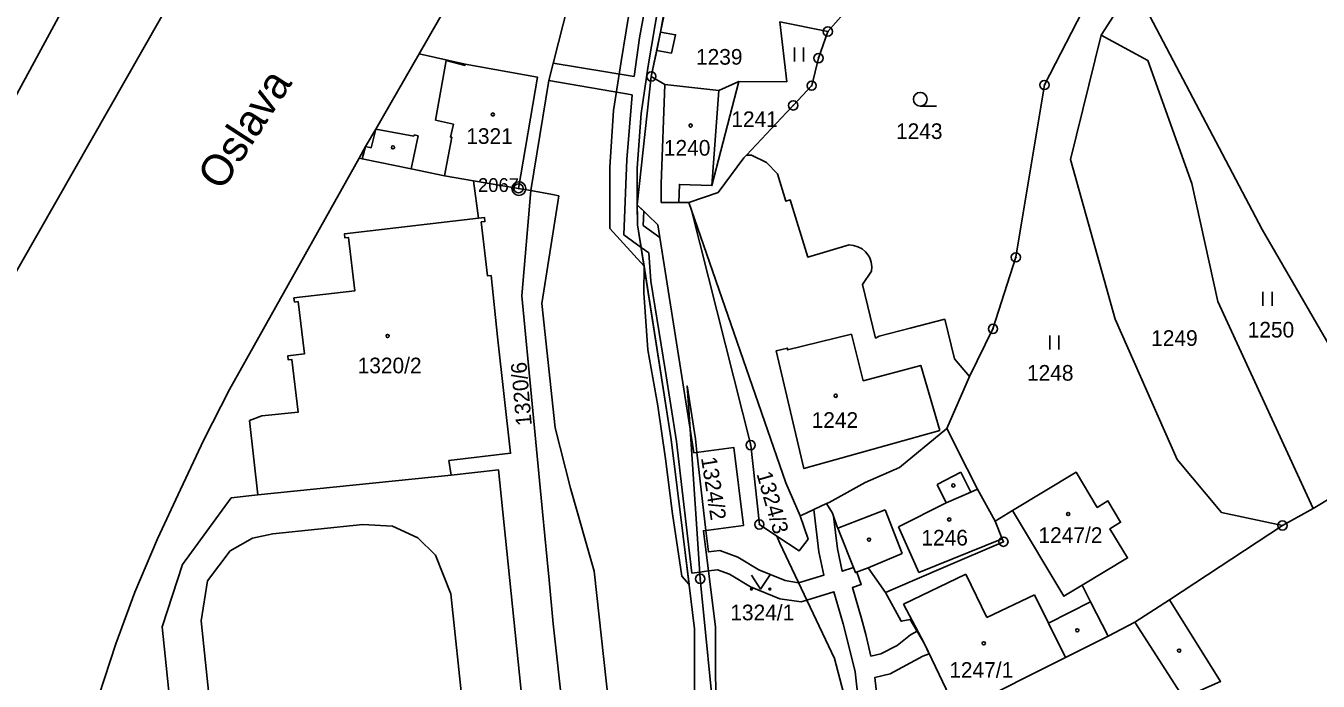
# Model space of a CAD drawing. Extents: x -644096 to -634268, y -1141430 to -1133463.
# Drawn here: x -639124.2 to -638983.7, y -1137900.5 to -1137829.2 of the extents above; entities that cross this region are included whole.
import ezdxf

# ---------------------------------------------------------------- set-up
doc = ezdxf.new("R2010")
doc.units = 0
for name, color, linetype in [('_CIVIL_CONSTRUCTION', 7, 'Continuous'), ('B_Hranice _3D', 7, 'Continuous'), ('M_Svah_Nasyp', 7, 'Continuous'), ('M_Svah_Zarez', 7, 'Continuous'), ('spodek_zarez', 7, 'Continuous'), ('svrsek_osa_sjezdy', 7, 'Continuous'), ('svrsek_osa_terminal_VRT', 7, 'Continuous'), ('svrsek_osa_VRT', 7, 'Continuous'), ('svrsek_popisy_VRT', 7, 'Continuous'), ('terminal_VRT', 7, 'Continuous')]:
    doc.layers.add(name, color=color, linetype=linetype)

msp = doc.modelspace()

# ---------------------------------------------------------------- linework, layer by layer
at = {"layer": '_CIVIL_CONSTRUCTION'}
for centre, radius in [((-639037.01, -1137829.85), 0.5), ((-639037.01, -1137829.85), 0.0303), ((-639038.02, -1137832.74), 0.5), ((-639038.02, -1137832.74), 0.0303), ((-639056.2, -1137834.73), 0.5), ((-639056.2, -1137834.73), 0.0303), ((-639038.76, -1137835.73), 0.5), ((-639038.76, -1137835.73), 0.0303), ((-639013.46, -1137835.66), 0.5), ((-639013.46, -1137835.66), 0.0303), ((-639040.77, -1137837.88), 0.5), ((-639040.77, -1137837.88), 0.0303), ((-639070.59, -1137846.92), 0.75), ((-639070.63, -1137846.9), 0.5), ((-639070.63, -1137846.9), 0.0303), ((-639070.59, -1137846.92), 0.03), ((-639016.57, -1137854.39), 0.5), ((-639016.57, -1137854.39), 0.0303), ((-639019.06, -1137862.17), 0.5), ((-639019.06, -1137862.17), 0.0303), ((-639045.39, -1137874.81), 0.5), ((-639045.39, -1137874.81), 0.0303), ((-639044.45, -1137883.43), 0.5), ((-639044.45, -1137883.43), 0.0303), ((-638987.58, -1137883.54), 0.5), ((-638987.58, -1137883.54), 0.0303), ((-639017.92, -1137885.31), 0.5), ((-639017.92, -1137885.31), 0.0303), ((-639050.88, -1137889.34), 0.5), ((-639050.88, -1137889.34), 0.0303)]:
    msp.add_circle(centre, radius, dxfattribs=at)
at = {"layer": 'B_Hranice _3D'}
for points in [[(-639055.88, -1137821.88), (-639057.47, -1137830.55), (-639058.06, -1137834.72), (-639066.86, -1137833.27), (-639067.34, -1137835.16), (-639058.29, -1137836.74), (-639058.86, -1137843.76), (-639059.18, -1137851.95), (-639057.31, -1137853.31), (-639057.69, -1137850.85), (-639057.72, -1137848.69), (-639056.2, -1137834.73), (-639055.6, -1137831.9)], [(-639055.6, -1137831.9), (-639055.18, -1137829.91), (-639053.86, -1137822.32)], [(-639058.38, -1137826.41), (-639059.49, -1137833.12), (-639060.29, -1137838.45), (-639060.72, -1137844.59)], [(-639060.72, -1137844.59), (-639060.71, -1137851.25), (-639056.99, -1137855.36), (-639057.69, -1137850.85), (-639057.72, -1137848.69), (-639057.72, -1137844.69), (-639057.31, -1137838.77), (-639056.53, -1137833.58), (-639055.42, -1137826.95)], [(-639031.08, -1137907.37), (-639031.89, -1137900.06), (-639030.23, -1137899.66), (-639026.67, -1137897.76), (-639025.99, -1137897.49), (-639026.51, -1137896.39), (-639027.31, -1137895.03), (-639028.01, -1137895.43), (-639029.48, -1137896.58), (-639031.25, -1137897.48), (-639032.32, -1137897.74), (-639032.89, -1137895.4), (-639033.36, -1137893.67), (-639034.34, -1137890.29), (-639033.38, -1137889.97), (-639033.84, -1137888.61), (-639034, -1137888.67), (-639034.23, -1137888.1), (-639035.44, -1137888.51), (-639035.95, -1137886.08), (-639036.39, -1137882.54), (-639036.5, -1137882.22), (-639037.14, -1137881.17), (-639038.54, -1137881.82), (-639037.97, -1137886.42), (-639037.43, -1137888.93), (-639040.2, -1137889.78), (-639041.65, -1137889.51), (-639044.49, -1137888.36), (-639046.78, -1137886.97), (-639048.75, -1137886.26), (-639049.99, -1137886.41), (-639050.26, -1137884.08), (-639051.24, -1137875.58), (-639051.41, -1137874.13), (-639052.31, -1137868.38), (-639051.99, -1137873.07), (-639055.26, -1137852.25), (-639057.08, -1137850.93), (-639057.02, -1137849.37), (-639057.72, -1137848.69), (-639057.7, -1137850.1), (-639057.69, -1137850.85), (-639057.31, -1137853.31), (-639056.48, -1137853.91), (-639056.23, -1137856.97), (-639054.68, -1137866.59), (-639053.45, -1137874.41), (-639051.79, -1137888.71), (-639050.93, -1137888.6), (-639049.99, -1137888.49), (-639048.99, -1137888.36), (-639047.68, -1137888.83), (-639045.41, -1137890.2), (-639042.21, -1137891.51), (-639039.92, -1137891.86), (-639039.3, -1137891.67), (-639036.35, -1137890.75), (-639035.34, -1137894.23), (-639034.89, -1137895.92), (-639034.03, -1137899.46), (-639033.14, -1137907.55)]]:
    msp.add_lwpolyline(points, dxfattribs=at)
for points in [[(-639055.18, -1137829.91), (-639055.6, -1137831.9), (-639053.99, -1137832.19), (-639053.56, -1137830.19)], [(-639052.09, -1137889.94), (-639052.72, -1137884.72), (-639054.05, -1137874.19), (-639056.99, -1137855.36), (-639057.02, -1137858.25), (-639056.58, -1137864.46), (-639055.48, -1137870.52), (-639054.64, -1137876.29), (-639053.91, -1137882.28), (-639052.87, -1137889.04)]]:
    msp.add_lwpolyline(points, close=True, dxfattribs=at)
at = {"layer": 'M_Svah_Nasyp'}
for p, q in [((-639079.64, -1137839.47), (-639078.49, -1137833)), ((-639078.49, -1137833), (-639076.44, -1137833.53)), ((-639076.42, -1137833.39), (-639076.44, -1137833.53)), ((-639048.84, -1137836.25), (-639049.6, -1137846.59)), ((-639086.63, -1137842.49), (-639086.15, -1137840.45)), ((-639086.15, -1137840.45), (-639082.02, -1137841.21)), ((-639077.69, -1137839.91), (-639079.64, -1137839.47)), ((-639078.01, -1137841.32), (-639077.69, -1137839.91)), ((-639081.54, -1137841.17), (-639082.31, -1137844.78)), ((-639082.02, -1137841.21), (-639081.99, -1137841.07)), ((-639081.99, -1137841.07), (-639081.54, -1137841.17)), ((-639077.89, -1137841.34), (-639078.67, -1137845.53)), ((-639077.89, -1137841.34), (-639078.01, -1137841.32)), ((-639087.64, -1137843.68), (-639087.25, -1137842.36)), ((-639087.25, -1137842.36), (-639086.63, -1137842.49)), ((-639022.56, -1137877.73), (-639025.14, -1137879.07)), ((-639021.45, -1137879.91), (-639022.56, -1137877.73)), ((-639025.14, -1137879.07), (-639024.13, -1137881.08)), ((-639024.13, -1137881.08), (-639021.45, -1137879.91)), ((-639021.45, -1137879.91), (-639020.74, -1137879.6)), ((-639029.31, -1137883.68), (-639024.13, -1137881.08)), ((-639035.92, -1137883.83), (-639031.42, -1137882.08)), ((-639031.42, -1137882.08), (-639030.77, -1137881.83)), ((-639030.77, -1137881.83), (-639028.91, -1137886.6)), ((-639097.35, -1137884.44), (-639087.54, -1137883.42)), ((-639087.54, -1137883.42), (-639084.33, -1137883.63)), ((-639084.33, -1137883.63), (-639081.56, -1137884.89)), ((-639027.1, -1137888.67), (-639029.31, -1137883.68)), ((-639101.97, -1137886.31), (-639099.55, -1137884.92)), ((-639099.55, -1137884.92), (-639097.35, -1137884.44)), ((-639081.56, -1137884.89), (-639079.66, -1137886.77)), ((-639027.1, -1137888.67), (-639018.05, -1137884.99)), ((-639104.45, -1137889.55), (-639101.97, -1137886.31)), ((-639079.66, -1137886.77), (-639077.98, -1137890.99)), ((-639028.91, -1137886.6), (-639032.62, -1137888.14)), ((-639105.13, -1137893.92), (-639104.45, -1137889.55)), ((-639028.77, -1137892.11), (-639022.02, -1137888.82)), ((-639022.02, -1137888.82), (-639019.74, -1137893.54)), ((-639077.98, -1137890.99), (-639073.91, -1137929.84)), ((-639019.74, -1137893.54), (-639014.53, -1137891.08)), ((-639014.53, -1137891.08), (-639013.02, -1137894.16)), ((-639026.51, -1137896.39), (-639028.77, -1137892.11)), ((-639013.02, -1137894.16), (-639008.44, -1137891.83)), ((-639101.08, -1137932.7), (-639105.13, -1137893.92)), ((-639013.02, -1137894.16), (-639011.19, -1137897.91)), ((-639003.62, -1137894.07), (-639001.27, -1137897.71)), ((-639001.27, -1137897.71), (-639000.69, -1137898.61)), ((-639000.69, -1137898.61), (-638998.33, -1137902.26))]:
    msp.add_line(p, q, dxfattribs=at)
msp.add_lwpolyline([(-639024.84, -1137873.22), (-639039.6, -1137877.36), (-639042.61, -1137864.55), (-639041.4, -1137864.26), (-639041.39, -1137864.45), (-639034.45, -1137862.75), (-639033.15, -1137867.81), (-639026.9, -1137866.14), (-639024.84, -1137873.22)], dxfattribs=at)
at = {"layer": 'M_Svah_Zarez'}
for centre in [(-639073.42, -1137838.87), (-639051.92, -1137840.07), (-639084.28, -1137842.44), (-639084.86, -1137862.94), (-639036.15, -1137869.44), (-639023.37, -1137879.19), (-639023.81, -1137882.89), (-639010.88, -1137882.3), (-639032.53, -1137885.08), (-639009.89, -1137894.94), (-639020.06, -1137896.35), (-638998.82, -1137897.15)]:
    msp.add_circle(centre, 0.175, dxfattribs=at)
at = {"layer": 'spodek_zarez'}
msp.add_circle((-638683.07, -1137056.85), 1378.08, dxfattribs=at)
at = {"layer": 'svrsek_osa_sjezdy'}
for p, q in [((-639040.64, -1137833.09), (-639040.64, -1137831.59)), ((-639039.64, -1137833.09), (-639039.64, -1137831.59)), ((-639026.96, -1137837.96), (-639025.21, -1137837.96)), ((-638989.72, -1137859.65), (-638989.72, -1137858.15)), ((-638988.72, -1137859.65), (-638988.72, -1137858.15)), ((-639012.88, -1137864.4), (-639012.88, -1137862.9)), ((-639011.88, -1137864.4), (-639011.88, -1137862.9))]:
    msp.add_line(p, q, dxfattribs=at)
msp.add_lwpolyline([(-639045.31, -1137888.95), (-639044.31, -1137890.45), (-639043.31, -1137888.95)], dxfattribs=at)
for centre, radius in [((-639026.96, -1137837.21), 0.75), ((-639045.31, -1137890.45), 0.1), ((-639043.31, -1137890.45), 0.1)]:
    msp.add_circle(centre, radius, dxfattribs=at)
at = {"layer": 'svrsek_osa_terminal_VRT'}
msp.add_arc((-642050.26, -1145189.6), 8802.25, 41.413152, 75.317049, dxfattribs=at)
at = {"layer": 'terminal_VRT'}
for p, q in [((-639037.01, -1137829.85), (-639028.52, -1137820.15)), ((-639007.31, -1137830.24), (-639003.78, -1137824.76)), ((-639054.57, -1137826.99), (-639056.2, -1137834.73)), ((-639042.23, -1137828.79), (-639037.01, -1137829.85)), ((-639041.48, -1137835.32), (-639042.23, -1137828.79)), ((-639057.72, -1137848.69), (-639056.2, -1137834.73)), ((-639056.2, -1137834.73), (-639054.73, -1137835.59)), ((-639046.68, -1137835.27), (-639041.48, -1137835.32)), ((-639075.54, -1137846.06), (-639078.67, -1137845.53)), ((-639074.99, -1137850.13), (-639075.54, -1137846.06)), ((-639075.54, -1137846.06), (-639070.63, -1137846.9)), ((-639070.63, -1137846.9), (-639069.29, -1137847.13)), ((-639053.21, -1137848.44), (-639052.1, -1137848.45)), ((-639052.1, -1137848.45), (-639051.81, -1137849.28)), ((-639024.08, -1137872.99), (-639021.59, -1137867.34)), ((-639098.96, -1137880.21), (-639077.95, -1137878.07)), ((-639016.94, -1137881.91), (-639018.82, -1137883.09)), ((-638987.58, -1137883.54), (-638984.26, -1137881.68)), ((-638999.85, -1137891.61), (-638987.58, -1137883.54))]:
    msp.add_line(p, q, dxfattribs=at)
for points in [[(-639043.96, -1137725.53), (-639050.02, -1137738.52), (-639074.94, -1137774.99), (-639092.26, -1137798.07), (-639134.4, -1137872), (-639140.8, -1137900.48), (-639142.87, -1137911.09), (-639145.34, -1137927.24), (-639146, -1137933.41), (-639146.08, -1137939.4), (-639145.22, -1137959.56)], [(-639129.01, -1137843.67), (-639114.96, -1137817.73), (-639114.76, -1137817.82), (-639100.29, -1137794.25), (-639094.45, -1137785.26), (-639085.57, -1137772.14), (-639084.81, -1137771.06), (-639082.08, -1137767.28), (-639081.17, -1137766.45), (-639071.77, -1137758.66), (-639071.09, -1137757.9)], [(-639058.57, -1137803.39), (-639060.73, -1137802.42), (-639064.1, -1137804.02), (-639066.72, -1137807.01), (-639070.36, -1137812.94), (-639081.43, -1137832.27)], [(-639069.29, -1137847.13), (-639067.34, -1137835.16), (-639062.64, -1137816.63), (-639060.02, -1137807.37), (-639058.57, -1137803.39)], [(-638976.85, -1137873.7), (-638989.78, -1137851.35), (-639003.78, -1137824.76)], [(-639021.59, -1137867.34), (-639019.06, -1137862.17), (-639016.57, -1137854.39), (-639013.46, -1137835.66), (-639009.32, -1137827.64)], [(-639045.84, -1137843.27), (-639041.49, -1137838.65), (-639040.77, -1137837.88), (-639038.76, -1137835.73), (-639038.02, -1137832.74), (-639037.01, -1137829.85)], [(-638987.58, -1137883.54), (-638994.23, -1137882.12), (-638999.03, -1137876.38), (-639005.79, -1137861.11), (-639010.63, -1137843.76), (-639007.31, -1137830.24)], [(-638984.26, -1137881.68), (-638984.68, -1137880.77), (-638994.6, -1137859.2), (-638997.45, -1137846.37), (-639002.21, -1137832.98), (-639007.31, -1137830.24)], [(-639081.43, -1137832.27), (-639086.15, -1137840.45), (-639087.25, -1137842.36), (-639087.97, -1137843.61)], [(-639070.63, -1137846.9), (-639068.55, -1137834.82), (-639076.42, -1137833.39), (-639081.43, -1137832.27)], [(-639054.73, -1137835.59), (-639055.12, -1137846.4), (-639055.12, -1137848.42), (-639053.21, -1137848.44)], [(-639054.73, -1137835.59), (-639048.84, -1137836.25), (-639046.68, -1137835.27)], [(-639053.21, -1137848.44), (-639053.14, -1137846.47), (-639049.6, -1137846.59), (-639046.68, -1137835.27)], [(-639052.1, -1137848.45), (-639048.94, -1137847.33), (-639046.13, -1137843.58), (-639045.84, -1137843.27)], [(-639034.69, -1137853.05), (-639039.19, -1137854.36), (-639041.1, -1137848.15), (-639041.56, -1137848.29), (-639042.48, -1137845.3), (-639043.66, -1137844.08), (-639045.32, -1137843.3), (-639045.84, -1137843.27)], [(-639087.97, -1137843.61), (-639102.06, -1137868.76), (-639104.83, -1137874.22), (-639107.39, -1137879.64), (-639109.87, -1137885), (-639112.33, -1137890.8), (-639114.4, -1137896.41), (-639116.25, -1137902.06), (-639117.74, -1137907.83), (-639118.98, -1137913.72), (-639119.85, -1137919.61), (-639120.48, -1137925.58), (-639120.58, -1137928.62), (-639120.69, -1137932.74), (-639120.06, -1137944.86), (-639118.98, -1137955.82), (-639118.09, -1137959.95), (-639116.95, -1137962.05), (-639114.84, -1137968.31), (-639114.47, -1137969.11)], [(-639078.67, -1137845.53), (-639082.31, -1137844.78), (-639087.64, -1137843.68), (-639087.97, -1137843.61)], [(-639060.69, -1137945.64), (-639060.82, -1137945.13), (-639061.46, -1137942.71), (-639062.46, -1137938.91), (-639063.4, -1137935.59), (-639063.06, -1137929.24), (-639063.62, -1137923.68), (-639066.86, -1137894.22), (-639067.31, -1137889.49), (-639067.52, -1137887.29), (-639068.02, -1137882.07), (-639070.26, -1137858.57), (-639069.29, -1137847.13)], [(-639055.79, -1137948.51), (-639056.01, -1137946.75), (-639057.62, -1137934.44), (-639058.45, -1137924.61), (-639062.4, -1137888.52), (-639064.97, -1137879.5), (-639066.66, -1137872.92), (-639068.08, -1137859.4), (-639066.26, -1137847.71), (-639066.93, -1137847.58), (-639069.29, -1137847.13)], [(-639057.72, -1137848.69), (-639057.69, -1137850.85), (-639054.05, -1137874.19), (-639052.72, -1137884.72), (-639051.5, -1137894.76), (-639051.48, -1137919.95), (-639051.13, -1137922.06), (-639050.5, -1137923.3), (-639049.13, -1137924.55)], [(-639057.72, -1137848.69), (-639055.48, -1137850.87), (-639051.99, -1137873.07)], [(-639098.96, -1137880.21), (-639099.87, -1137872.14), (-639098.52, -1137871.64), (-639094.57, -1137871.21), (-639095.27, -1137865.5), (-639095.66, -1137865.55), (-639095.71, -1137865.11), (-639093.9, -1137864.89), (-639094.59, -1137859.2), (-639094.98, -1137859.25), (-639095.04, -1137858.81), (-639088.42, -1137858.03), (-639089.1, -1137852.24), (-639089.5, -1137852.29), (-639089.55, -1137851.84), (-639074.99, -1137850.13)], [(-639077.95, -1137878.07), (-639078.19, -1137876.48), (-639071.5, -1137875.69), (-639072.9, -1137863.02), (-639073.61, -1137856.37), (-639073.99, -1137856.42), (-639074.69, -1137850.54), (-639074.29, -1137850.5), (-639074.34, -1137850.05), (-639074.99, -1137850.13)], [(-639051.81, -1137849.28), (-639041.58, -1137878.91), (-639040, -1137882.5)], [(-639042.54, -1137884.7), (-639044.45, -1137883.43), (-639045.39, -1137874.81), (-639051.81, -1137849.28)], [(-639032.26, -1137855.9), (-639032.23, -1137855.41), (-639032.29, -1137854.92), (-639032.45, -1137854.45), (-639032.61, -1137854.17), (-639032.91, -1137853.79), (-639033.29, -1137853.47), (-639033.73, -1137853.24), (-639034.2, -1137853.09), (-639034.69, -1137853.05)], [(-639021.59, -1137867.34), (-639023.23, -1137865.43), (-639024.3, -1137861.13), (-639028.05, -1137862.1), (-639031.44, -1137862.98), (-639031.82, -1137863.18), (-639033.24, -1137857.33), (-639032.26, -1137855.9)], [(-639051.99, -1137873.07), (-639051.59, -1137875.63), (-639047.24, -1137875.06), (-639046.16, -1137883.53), (-639050.54, -1137884.12), (-639049.23, -1137894.59), (-639049.19, -1137906.46)], [(-639051.99, -1137873.07), (-639050.88, -1137889.34), (-639049.19, -1137906.46)], [(-639037.14, -1137881.17), (-639036.85, -1137881.03), (-639032.94, -1137878.86), (-639029.22, -1137877.23), (-639024.08, -1137872.99)], [(-639018.82, -1137883.09), (-639020.74, -1137879.6), (-639021.87, -1137877.37), (-639024.08, -1137872.99)], [(-638984.26, -1137881.68), (-638980.23, -1137879.27), (-638971.28, -1137874.34)], [(-639077.98, -1137944.98), (-639071.12, -1137944.22), (-639065.94, -1137943.79), (-639066.56, -1137938.34), (-639072.79, -1137877.51), (-639077.95, -1137878.07)], [(-639009.35, -1137890.03), (-639004.42, -1137887.06), (-639006.34, -1137883.89), (-639005.18, -1137883.19), (-639006.57, -1137880.88), (-639007.73, -1137881.58), (-639010.03, -1137877.76), (-639016.94, -1137881.91)], [(-639108.52, -1137926.4), (-639106.11, -1137926.13), (-639109.38, -1137894.56), (-639107.14, -1137887.78), (-639101.85, -1137880.52), (-639098.96, -1137880.21)], [(-639040, -1137882.5), (-639039.35, -1137882.21), (-639038.54, -1137881.82), (-639037.14, -1137881.17)], [(-639037.14, -1137881.17), (-639036.5, -1137882.22), (-639035.98, -1137883.68), (-639035.92, -1137883.83), (-639034, -1137888.67), (-639032.62, -1137888.14), (-639030.73, -1137890.83)], [(-639040, -1137882.5), (-639039.16, -1137885.03), (-639040.14, -1137886.31), (-639042.54, -1137884.7)], [(-639009.35, -1137890.03), (-639011.34, -1137891.23), (-639016.94, -1137881.91)], [(-639030.73, -1137890.83), (-639029.65, -1137890.36), (-639024.42, -1137888.11), (-639017.92, -1137885.31), (-639018.05, -1137884.99), (-639018.82, -1137883.09)], [(-639042.54, -1137884.7), (-639042.24, -1137885.48), (-639036.29, -1137898.02), (-639034.5, -1137904.77), (-639033.97, -1137926.24), (-639047.33, -1137925.51)], [(-639030.73, -1137890.83), (-639029.02, -1137893.96), (-639028.06, -1137893.75), (-639026.51, -1137896.39), (-639022.96, -1137903.84)], [(-639006.54, -1137895.57), (-639008.44, -1137891.83), (-639009.35, -1137890.03)], [(-639006.54, -1137895.57), (-639003.62, -1137894.07), (-638999.85, -1137891.61)], [(-638997.76, -1137904.93), (-638998.33, -1137902.26), (-638994.31, -1137900.49), (-638999.85, -1137891.61)], [(-639022.96, -1137903.84), (-639015.36, -1137900.01), (-639011.19, -1137897.91), (-639006.54, -1137895.57)]]:
    msp.add_lwpolyline(points, dxfattribs=at)

# ---------------------------------------------------------------- texts
at = {"layer": '_CIVIL_CONSTRUCTION'}
msp.add_text('2067', height=1.5, dxfattribs=at).set_placement((-639075.04, -1137847.29))
at = {"layer": 'svrsek_osa_VRT'}
for s, p in [('1239', (-639051.34, -1137833.45)), ('1241', (-639047.5, -1137840.23)), ('1321', (-639076.31, -1137842.06)), ('1243', (-639029.6, -1137841.53)), ('1240', (-639054.83, -1137843.34)), ('1250', (-638991.37, -1137863.11)), ('1249', (-639001.86, -1137864.02)), ('1320/2', (-639088.12, -1137867)), ('1248', (-639015.36, -1137867.8)), ('1242', (-639038.77, -1137872.93)), ('1246', (-639026.84, -1137885.72)), ('1247/2', (-639014.11, -1137885.44)), ('1324/1', (-639047.61, -1137893.85)), ('1247/1', (-639023.81, -1137900.1))]:
    msp.add_text(s, height=1.7, dxfattribs=at).set_placement(p)
for s, rotation, p in [('1320/6', 95, (-639069.18, -1137872.64)), ('1324/2', 279, (-639050.8, -1137876.2)), ('1324/3', 286, (-639044.78, -1137877.93))]:
    msp.add_text(s, height=1.7, rotation=rotation, dxfattribs=at).set_placement(p)
at = {"layer": 'svrsek_popisy_VRT'}
msp.add_text('Oslava', height=3.4, rotation=57, dxfattribs=at).set_placement((-639102.87, -1137847.28))

doc.saveas('drawing.dxf')
